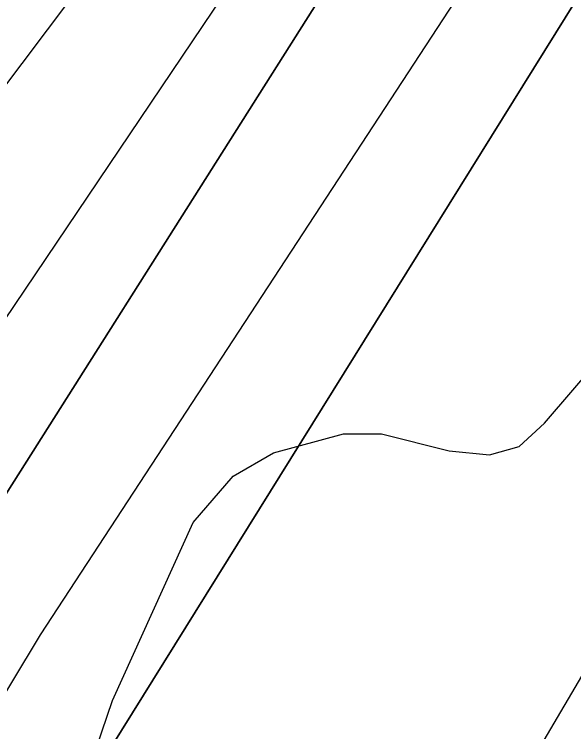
# Model space of a CAD drawing. Extents: x 3361039 to 3398939, y 576572 to 602007.
# Drawn here: x 3385381.3 to 3385485.9, y 595793.2 to 595927.3 of the extents above; entities that cross this region are included whole.
import ezdxf

# ---------------------------------------------------------------- set-up
doc = ezdxf.new("R2010")
doc.units = 0
for name, color, linetype in [('V-RIVR-EDGE', 7, 'Continuous'), ('V-RRAP-RVMT', 7, 'Continuous'), ('V-SITE-VEGE', 7, 'Continuous'), ('V-TOPO-DPTH', 7, 'Continuous'), ('V-TOPO-MINR', 7, 'Continuous'), ('V-TOPO-WATR', 7, 'Continuous')]:
    doc.layers.add(name, color=color, linetype=linetype)

msp = doc.modelspace()

# ---------------------------------------------------------------- linework, layer by layer
at = {"layer": 'V-RIVR-EDGE'}
msp.add_spline([(3385039.17, 595098.55), (3385046.55, 595110.08), (3385052.21, 595120.28), (3385054.34, 595124.86), (3385060, 595131.89), (3385068.49, 595148.43), (3385075.57, 595161.45), (3385079.11, 595167.79), (3385083.34, 595168.48), (3385085.46, 595169.88), (3385085.82, 595172), (3385085.83, 595177.28), (3385085.84, 595181.16), (3385086.2, 595185.74), (3385086.22, 595190.32), (3385091.53, 595202.99), (3385094.02, 595210.39), (3385097.58, 595226.94), (3385101.48, 595236.44), (3385102.91, 595245.25), (3385105.07, 595261.81), (3385104.74, 595273.08), (3385103.35, 595280.84), (3385099.49, 595285.08), (3385099.49, 595287.19), (3385099.86, 595291.42), (3385099.87, 595298.47), (3385098.83, 595304.46), (3385096.37, 595307.28), (3385096.39, 595312.92), (3385101.32, 595314.32), (3385103.79, 595316.43), (3385103.81, 595321.36), (3385106.28, 595325.58), (3385108.06, 595330.86), (3385108.77, 595335.44), (3385110.56, 595346.36), (3385112.37, 595365.74), (3385114.16, 595377.36), (3385118.41, 595385.1), (3385120.9, 595392.5), (3385120.57, 595401.66), (3385120.59, 595409.77), (3385123.08, 595420.33), (3385126.61, 595424.9), (3385130.15, 595430.88), (3385132.65, 595441.45), (3385135.15, 595457.65), (3385137.31, 595475.62), (3385138.07, 595498.52), (3385142.72, 595525.64), (3385148.43, 595553.11), (3385152.35, 595572.84), (3385153.79, 595583.4), (3385153.82, 595595.03), (3385152.43, 595605.96), (3385150.69, 595613.72), (3385147.18, 595617.6), (3385147.19, 595622.18), (3385148.29, 595641.91), (3385147.61, 595650.37), (3385149.04, 595660.94), (3385151.54, 595672.91), (3385155.44, 595680.3), (3385161.45, 595689.1), (3385174.88, 595704.92), (3385189.37, 595723.21), (3385205.26, 595737.97), (3385217.98, 595749.21), (3385229.99, 595763.28), (3385235.65, 595772.43), (3385242.38, 595783.69), (3385242.39, 595788.97), (3385243.8, 595791.08), (3385255.82, 595805.85), (3385261.49, 595818.52), (3385266.08, 595822.39), (3385272.08, 595825.55), (3385277.73, 595830.82), (3385281.27, 595836.45), (3385285.51, 595840.66), (3385292.23, 595850.87), (3385303.88, 595862.82), (3385309.55, 595873.38), (3385312.74, 595882.88), (3385318.05, 595889.56), (3385324.75, 595895.19), (3385327.24, 595901.87), (3385327.25, 595906.81), (3385329.73, 595911.38), (3385338.57, 595924.4), (3385339.97, 595922.28), (3385342.45, 595924.39), (3385347.04, 595931.78), (3385359.42, 595947.6), (3385367.19, 595954.98), (3385371.43, 595961.32), (3385374.62, 595968.71), (3385379.21, 595972.57), (3385383.79, 595972.56), (3385388.03, 595975.72), (3385397.93, 595989.09), (3385403.92, 595991.19), (3385406.75, 595992.59), (3385414.5, 595992.57), (3385420.5, 595996.79), (3385443.8, 596015.4), (3385458.63, 596027.35), (3385476.99, 596042.81), (3385492.53, 596056.16), (3385508.07, 596068.81), (3385514.78, 596074.78), (3385521.14, 596084.28), (3385525.75, 596094.13), (3385532.11, 596101.17), (3385542.35, 596111.01), (3385562.14, 596134.92), (3385576.63, 596151.44), (3385584.41, 596162.35), (3385590.41, 596166.92), (3385596.05, 596168.31), (3385598.88, 596170.07), (3385600.65, 596173.23), (3385605.23, 596174.28), (3385612.29, 596179.55), (3385619, 596185.87), (3385628.53, 596192.54), (3385646.55, 596211.88), (3385659.63, 596229.11), (3385667.4, 596233.68), (3385673.39, 596235.42), (3385677.98, 596239.99), (3385679.05, 596245.98), (3385681.54, 596253.73), (3385686.49, 596260.41), (3385700.26, 596272.36), (3385722.51, 596291.33), (3385752.88, 596318.74), (3385795.26, 596357.75), (3385843.31, 596408.37), (3385868.03, 596429.81), (3385900.88, 596463.55), (3385921.72, 596481.12), (3385922.43, 596484.29), (3385923.85, 596490.28), (3385925.63, 596496.97), (3385930.94, 596504.35), (3385939.77, 596514.9), (3385953.55, 596530.02), (3385972.27, 596548.65), (3385986.76, 596563.41), (3385999.12, 596573.6), (3386001.6, 596579.94), (3386003.73, 596584.87), (3386006.55, 596587.33), (3386011.48, 596586.26), (3386014.31, 596589.07), (3386018.56, 596598.22), (3386024.57, 596604.9), (3386033.04, 596611.22), (3386047.16, 596622.11), (3386061.63, 596630.53), (3386063.05, 596636.52), (3386069.42, 596646.72), (3386077.9, 596657.63), (3386083.56, 596662.9), (3386086.38, 596663.95), (3386089.2, 596664.29), (3386094.84, 596665.34), (3386098.02, 596668.85), (3386106.5, 596678.35), (3386117.1, 596688.89), (3386129.45, 596699.08), (3386144.63, 596708.56), (3386170.4, 596726.81), (3386181.69, 596732.78), (3386189.11, 596740.51), (3386194.41, 596747.55), (3386198.65, 596751.06), (3386208.17, 596753.15), (3386220.16, 596758.76), (3386225.46, 596762.27), (3386241.7, 596776.68), (3386247.01, 596785.82), (3386256.19, 596795.32), (3386265.01, 596799.88), (3386273.47, 596800.56), (3386278.06, 596800.9), (3386282.64, 596801.95), (3386285.11, 596805.46), (3386289, 596809.68), (3386294.29, 596812.84), (3386307, 596819.15), (3386326.74, 596825.8), (3386338.74, 596831.76), (3386346.16, 596841.25), (3386350.04, 596843.01), (3386359.92, 596848.27), (3386374.04, 596856.69), (3386380.05, 596864.08), (3386384.29, 596871.11), (3386397.37, 596885.88), (3386419.98, 596910.84), (3386428.81, 596916.46), (3386429.16, 596916.46), (3386440.11, 596926.3), (3386445.76, 596933.68), (3386446.48, 596940.73), (3386448.6, 596943.19), (3386464.84, 596954.78), (3386481.08, 596966.01), (3386496.61, 596977.6), (3386512.16, 596993.42), (3386533.35, 597014.87), (3386566.55, 597046.5), (3386598.7, 597080.6), (3386628.02, 597108.36), (3386652.05, 597136.14), (3386668.65, 597151.6), (3386687.02, 597172.35), (3386699.4, 597188.88), (3386716.72, 597211.39), (3386731.57, 597231.44), (3386740.76, 597241.99), (3386746.07, 597252.19), (3386751.38, 597261.34), (3386761.98, 597275.41), (3386785.31, 597304.6), (3386806.88, 597333.79), (3386826.32, 597360.17), (3386834.88, 597373.08)], degree=3, dxfattribs=at)
at = {"layer": 'V-RRAP-RVMT'}
msp.add_line((3385423.14, 595971.78), (3385347.56, 595871.45), dxfattribs=at)
at = {"layer": 'V-SITE-VEGE'}
msp.add_lwpolyline([(3385393.77, 595781.64), (3385399.7, 595799.04), (3385414.73, 595832.27), (3385422.25, 595840.97), (3385429.76, 595845.32), (3385442.82, 595848.88), (3385449.94, 595848.88), (3385462.6, 595845.71), (3385470.11, 595844.92), (3385475.65, 595846.51), (3385480.39, 595850.85), (3385506.9, 595881.71)], dxfattribs=at)
at = {"layer": 'V-TOPO-DPTH'}
for points in [[(3385860.36, 596424.57), (3385772.46, 596336.41), (3385626.1, 596188.59), (3385611.99, 596173.76), (3385598.29, 596158.59), (3385585.2, 596142.88), (3385572.53, 596126.81), (3385513.52, 596048.92), (3385130.8, 595444.48), (3385120.69, 595424.89), (3385110.94, 595405.1), (3385092.33, 595365.93), (3385089.09, 595358.64), (3385086.1, 595351.26), (3384810.43, 594817.11), (3384796, 594801.31)], [(3384796, 594801.31), (3384810.43, 594817.11), (3385086.1, 595351.26), (3385089.09, 595358.64), (3385092.33, 595365.93), (3385110.94, 595405.1), (3385120.69, 595424.89), (3385130.8, 595444.48), (3385513.52, 596048.92), (3385572.53, 596126.81), (3385585.2, 596142.88), (3385598.29, 596158.59), (3385611.99, 596173.76), (3385626.1, 596188.59), (3385772.46, 596336.41), (3385860.36, 596424.57)], [(3385565.44, 596057.07), (3385178.04, 595434.75), (3385176.39, 595432.21), (3385174.74, 595429.67), (3385173.1, 595427.13), (3385171.63, 595424.51), (3385170.39, 595421.81), (3385169.48, 595418.98), (3385168.8, 595416.06), (3384850.94, 594753.2)]]:
    msp.add_lwpolyline(points, dxfattribs=at)
at = {"layer": 'V-TOPO-MINR'}
for points in [[(3384766.29, 594791.88), (3384776.54, 594801.6), (3384786.49, 594811.6), (3384795.98, 594822.04), (3384805.17, 594832.77), (3385110.1, 595465.41), (3385119.42, 595484.21), (3385551.5, 596125.38), (3385569.15, 596147.73), (3385587.36, 596169.59), (3385606.43, 596190.7), (3385626.08, 596211.32), (3385946.35, 596534.33), (3386008.19, 596596.47), (3386070.17, 596658.46), (3386132.36, 596720.24), (3386194.71, 596781.86), (3386296.02, 596881.66), (3386307.73, 596893.36), (3386319.32, 596905.18), (3386330.74, 596917.17), (3386342.04, 596929.28), (3386693.62, 597318.53)], [(3384863.71, 594728.44), (3385218.79, 595340.72), (3385220.56, 595346.22), (3385222.54, 595351.62), (3385224.85, 595356.9), (3385227.38, 595362.08), (3385635.24, 596054.69), (3385649.6, 596073.76), (3385664.53, 596092.35), (3385680.31, 596110.21), (3385696.68, 596127.59), (3385923.18, 596357.17), (3386002.74, 596437.7), (3386082.37, 596518.16), (3386162.12, 596598.51), (3386241.94, 596678.78), (3386358.1, 596795.45), (3386379.91, 596817.32), (3386401.74, 596839.18), (3386423.59, 596861), (3386949.55, 597311.18)], [(3384805.49, 594791.04), (3384824.88, 594812.18), (3385137.55, 595409.9), (3385142.24, 595418.88), (3385147.11, 595427.75), (3385152.24, 595436.48), (3385157.54, 595445.11), (3385256.03, 595600.02), (3385289.1, 595652.52), (3385321.87, 595705.2), (3385354.2, 595758.15), (3385386.23, 595811.29), (3385593.55, 596128.25), (3385601.26, 596138.02), (3385609.22, 596147.59), (3385617.55, 596156.83), (3385626.13, 596165.85), (3385716.04, 596256.77), (3385770.03, 596310.82), (3385824.39, 596364.49), (3385879.3, 596417.59)], [(3384850.94, 594753.2), (3385168.8, 595416.06), (3385169.48, 595418.98), (3385170.39, 595421.81), (3385171.63, 595424.51), (3385173.1, 595427.13), (3385174.74, 595429.67), (3385176.39, 595432.21), (3385178.04, 595434.75), (3385565.44, 596057.07)]]:
    msp.add_lwpolyline(points, dxfattribs=at)
at = {"layer": 'V-TOPO-WATR'}
msp.add_lwpolyline([(3384796, 594801.31), (3384810.43, 594817.11), (3385086.1, 595351.26), (3385089.09, 595358.64), (3385092.33, 595365.93), (3385110.94, 595405.1), (3385120.69, 595424.89), (3385130.8, 595444.48), (3385513.52, 596048.92), (3385572.53, 596126.81), (3385585.2, 596142.88), (3385598.29, 596158.59), (3385611.99, 596173.76), (3385626.1, 596188.59), (3385772.46, 596336.41), (3385860.36, 596424.57)], dxfattribs=at)

doc.saveas('drawing.dxf')
